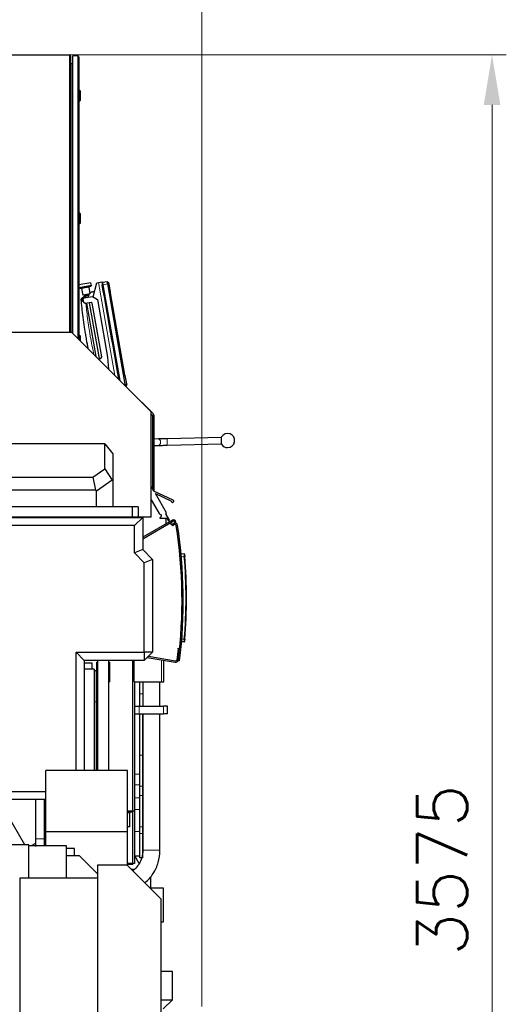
# Model space of a CAD drawing. Header units: inches. Extents: x 0 to 20790, y -12 to 14700.
# Tile 337 of 441: x 10990 to 12182, y 10391 to 12803. Entities that reach past the tile are written whole.
import ezdxf

# ---------------------------------------------------------------- set-up
doc = ezdxf.new("R2010")
doc.units = ezdxf.units.IN
doc.layers.add('1', color=7, linetype='Continuous', true_color=0xffffff)
doc.layers.add('254', color=7, linetype='Continuous', true_color=0xffffff)
doc.styles.add('latin_extended', font='simplex.shx')
doc.dimstyles.get("Standard").update_dxf_attribs({"dimtxt": 0.18, "dimasz": 0.18, "dimexe": 0.18, "dimexo": 0.0625, "dimgap": 0.09, "dimtad": 0, "dimtih": 1, "dimtoh": 1, "dimdec": 4, "dimzin": 0, "dimdsep": 46, "dimtxsty": 'Standard', "dimcen": 0.09, "dimadec": 0, "dimazin": 0, "dimtfac": 1, "dimtdec": 4, "dimtofl": 0, "dimtmove": 0, "dimatfit": 3, "dimfxl": 1, "dimtolj": 1, "dimtzin": 0, "dimarcsym": 0})

# ---------------------------------------------------------------- blocks, each defined once
blk = doc.blocks.new('_U0')
at = {"layer": '254', "color": 3, "linetype": 'Continuous', "lineweight": 13, "transparency": 16777216}
for p, q in [((8993.8, 11800.4), (8993.8, 13273.4)), ((11436.9, 10385.8), (11436.9, 13273.4)), ((9116.3, 13238.4), (11314.4, 13238.4))]:
    blk.add_line(p, q, dxfattribs=at)
at = {"layer": '254', "color": 3, "transparency": 16777216}
for points in [[(9116.3, 13258.9), (9116.3, 13218), (8993.8, 13238.4)], [(11314.4, 13218), (11314.4, 13258.9), (11436.9, 13238.4)]]:
    blk.add_solid(points, dxfattribs=at)
at = {"layer": 'Defpoints', "color": 0, "transparency": 16777216}
for p in [(11436.9, 13238.4), (8993.8, 11765.4), (11436.9, 10350.8)]:
    blk.add_point(p, dxfattribs=at)
at = {"layer": '254', "color": 2, "lineweight": 13, "transparency": 16777216, "insert": (9999.5, 13422.2), "char_height": 122.5, "attachment_point": 1, "style": 'latin_extended'}
blk.add_mtext('\\A1;2443', dxfattribs=at)
blk = doc.blocks.new('_U2')
at = {"layer": '254', "color": 3, "linetype": 'Continuous', "lineweight": 13, "transparency": 16777216}
for p, q in [((10959.8, 12716.4), (12182.5, 12716.4)), ((12147.5, 12593.9), (12147.5, 9263.4)), ((10792.9, 9140.9), (12182.5, 9140.9))]:
    blk.add_line(p, q, dxfattribs=at)
at = {"layer": '254', "color": 3, "transparency": 16777216}
for points in [[(12167.9, 12593.9), (12127.1, 12593.9), (12147.5, 12716.4)], [(12127.1, 9263.4), (12167.9, 9263.4), (12147.5, 9140.9)]]:
    blk.add_solid(points, dxfattribs=at)
at = {"layer": 'Defpoints', "color": 0, "transparency": 16777216}
for p in [(10924.8, 12716.4), (10757.9, 9140.9), (12147.5, 9140.9)]:
    blk.add_point(p, dxfattribs=at)
at = {"layer": '254', "color": 2, "lineweight": 13, "transparency": 16777216, "insert": (11963.7, 10510.2), "char_height": 122.5, "attachment_point": 1, "rotation": 90, "style": 'latin_extended'}
blk.add_mtext('\\A1;3575', dxfattribs=at)

msp = doc.modelspace()

# ---------------------------------------------------------------- linework, layer by layer
at = {"layer": '1', "color": 2, "linetype": 'Continuous', "lineweight": 25}
for p, q in [((10737.598, 12716.442), (11111.998, 12716.442)), ((11114.798, 12713.642), (11114.798, 12037.024)), ((11120.423, 12034.403), (11120.423, 12713.942)), ((11132.423, 12713.942), (11120.423, 12713.942)), ((11135.423, 12710.942), (11135.423, 12019.408)), ((11120.423, 12694.942), (11116.098, 12694.942)), ((11136.423, 12630.542), (11135.423, 12630.542)), ((11139.423, 12627.542), (11136.423, 12630.542)), ((11136.423, 12602.542), (11136.423, 12630.542)), ((11139.423, 12605.542), (11139.423, 12627.542)), ((11135.423, 12602.542), (11136.423, 12602.542)), ((11136.423, 12602.542), (11139.423, 12605.542)), ((11136.423, 12330.542), (11135.423, 12330.542)), ((11139.423, 12327.542), (11136.423, 12330.542)), ((11136.423, 12302.542), (11136.423, 12330.542)), ((11139.423, 12305.542), (11139.423, 12327.542)), ((11135.423, 12302.542), (11136.423, 12302.542)), ((11136.423, 12302.542), (11139.423, 12305.542)), ((11164.625, 12158.604), (11135.422, 12153.455)), ((11165.852, 12151.649), (11164.625, 12158.604)), ((11170.289, 12124.336), (11179.442, 12158.498)), ((11179.442, 12158.498), (11183.381, 12159.192)), ((11183.381, 12159.192), (11191.26, 12160.581)), ((11191.26, 12160.581), (11233.436, 11921.387)), ((11192.597, 12153), (11192.603, 12153.001)), ((11192.603, 12153.001), (11192.603, 12153.002)), ((11192.623, 12152.849), (11192.63, 12152.85)), ((11192.762, 12153.58), (11193.531, 12154.731)), ((11204.968, 12160.595), (11193.373, 12158.966)), ((11193.373, 12158.966), (11194.335, 12153.508)), ((11194.335, 12153.508), (11235.655, 11919.168)), ((11209.042, 12157.635), (11204.968, 12160.595)), ((11205.859, 12155.54), (11204.968, 12160.595)), ((11249.098, 11910.323), (11205.859, 12155.54)), ((11209.304, 12156.147), (11209.042, 12157.635)), ((11212.938, 12135.54), (11209.304, 12156.147)), ((11135.423, 12146.543), (11135.467, 12146.292)), ((11165.852, 12151.649), (11135.467, 12146.292)), ((11137.148, 12145.159), (11141.598, 12144.883)), ((11142.06, 12144.471), (11145.012, 12127.73)), ((11163.231, 12130.942), (11145.012, 12127.73)), ((11160.378, 12128.408), (11160.03, 12130.378)), ((11163.231, 12130.942), (11160.279, 12147.684)), ((11160.572, 12148.229), (11164.66, 12150.01)), ((11211.983, 12133.888), (11212.938, 12135.54)), ((11211.983, 12133.888), (11247.447, 11932.764)), ((11142.873, 12120.74), (11149.088, 12125.955)), ((11145.954, 12118.068), (11148.387, 12121.543)), ((11147.343, 12110.19), (11145.954, 12118.068)), ((11150.819, 12107.756), (11147.343, 12110.19)), ((11148.213, 12128.294), (11148.56, 12126.324)), ((11148.387, 12121.543), (11169.068, 12125.19)), ((11160.378, 12128.408), (11148.56, 12126.324)), ((11148.56, 12126.324), (11150.877, 12124.702)), ((11165.591, 12110.361), (11150.819, 12107.756)), ((11158.755, 12126.091), (11150.877, 12124.702)), ((11150.877, 12124.702), (11151.342, 12122.064)), ((11153.773, 12108.277), (11176.728, 11978.094)), ((11158.755, 12126.091), (11160.378, 12128.408)), ((11159.22, 12123.454), (11158.755, 12126.091)), ((11185.789, 11972.778), (11161.651, 12109.666)), ((11167.908, 12108.739), (11165.591, 12110.361)), ((11191.176, 11976.774), (11167.908, 12108.739)), ((11169.068, 12125.19), (11180.653, 12117.078)), ((11180.653, 12117.078), (11205.485, 11976.251)), ((11117.798, 12037.024), (10507.798, 12037.024)), ((11312.798, 11842.024), (11117.798, 12037.024)), ((11136.423, 12030.542), (11135.423, 12030.542)), ((11139.423, 12027.542), (11136.423, 12030.542)), ((11136.423, 12018.4), (11136.423, 12030.542)), ((11139.423, 12015.399), (11139.423, 12027.542)), ((11182.605, 11972.217), (11188.743, 11973.299)), ((11188.743, 11973.299), (11191.176, 11976.774)), ((11205.485, 11976.251), (11208.065, 11946.757)), ((11248.909, 11931.537), (11247.447, 11932.764)), ((11252.542, 11910.93), (11248.909, 11931.537)), ((11249.989, 11905.267), (11249.098, 11910.323)), ((11249.989, 11905.267), (11249.63, 11905.191)), ((11252.805, 11909.442), (11249.989, 11905.267)), ((11252.805, 11909.442), (11252.542, 11910.93)), ((11289.441, 11865.985), (11289.139, 11865.683)), ((11317.455, 11837.971), (11289.441, 11865.985)), ((11312.798, 11584.024), (11312.798, 11842.024)), ((11312.798, 11836.972), (11315.798, 11833.971)), ((11315.798, 11833.971), (11315.798, 11654.026)), ((11319.798, 11647.786), (11319.798, 11832.315)), ((11329.369, 11776.029), (11319.797, 11775.811)), ((11484.507, 11779.812), (11351.546, 11776.557)), ((11484.923, 11762.818), (11484.482, 11780.812)), ((11198.748, 11763.942), (10694.71, 11763.942)), ((11198.748, 11763.942), (11218.748, 11739.437)), ((11198.748, 11702.88), (11198.748, 11763.942)), ((11319.797, 11759.806), (11329.734, 11760.033)), ((11351.938, 11760.562), (11484.898, 11763.817)), ((11218.748, 11739.437), (11218.748, 11674.258)), ((11169.256, 11682), (11198.748, 11702.88)), ((11198.748, 11702.88), (11217.003, 11675.161)), ((10724.202, 11682), (11169.256, 11682)), ((11169.256, 11682), (11176.017, 11650.443)), ((11217.003, 11675.161), (11178.748, 11648.077)), ((11218.748, 11674.258), (11217.003, 11675.161)), ((11218.748, 11674.258), (11218.748, 11610.024)), ((11176.017, 11650.443), (10717.441, 11650.443)), ((11178.748, 11648.077), (11176.017, 11650.443)), ((11178.748, 11610.024), (11178.748, 11648.077)), ((11319.249, 11648.039), (11312.798, 11659.227)), ((11366.213, 11626.176), (11319.249, 11648.039)), ((11312.798, 11627.195), (11332.387, 11593.221)), ((11349.881, 11594.914), (11322.726, 11642.008)), ((11322.726, 11642.008), (11361.961, 11623.744)), ((11265.798, 11610.024), (10633.641, 11610.024)), ((11280.641, 11610.024), (11265.798, 11610.024)), ((11265.798, 11610.024), (11265.798, 11584.024)), ((11280.641, 11610.024), (11280.641, 11584.024)), ((11265.798, 11584.024), (10633.641, 11584.024)), ((10635.521, 11583.942), (11291.636, 11583.942)), ((11258.798, 11583.942), (11258.798, 11584.023)), ((11280.641, 11584.024), (11265.798, 11584.024)), ((11268.366, 11583.942), (11268.366, 11584.023)), ((11291.636, 11583.942), (11271.636, 11563.942)), ((11275.298, 11583.94), (11275.298, 11584.021)), ((11312.798, 11584.024), (11280.641, 11584.024)), ((11291.636, 11583.942), (11291.636, 11504.942)), ((11363.098, 11576.404), (11291.637, 11535.146)), ((11334.935, 11584.313), (11333.74, 11582.932)), ((11334.119, 11582.105), (11350.594, 11582.136)), ((11335.006, 11591.022), (11335.959, 11590.674)), ((11336.066, 11584.891), (11335.314, 11584.585)), ((11348.298, 11579.769), (11348.298, 11567.859)), ((11348.572, 11592.649), (11349.881, 11594.914)), ((11357.712, 11576.798), (11348.572, 11592.649)), ((11350.594, 11582.136), (11354.679, 11575.05)), ((11354.679, 11575.05), (11357.712, 11576.798)), ((11363.098, 11576.404), (11363.964, 11576.904)), ((11363.964, 11576.904), (11365.464, 11574.306)), ((11365.464, 11574.306), (11364.598, 11573.806)), ((11271.636, 11563.942), (10656.92, 11563.942)), ((11271.636, 11496.658), (11271.636, 11563.942)), ((11291.636, 11531.681), (11364.598, 11573.806)), ((11363.441, 11565.45), (11359.049, 11570.602)), ((11365.195, 11566.945), (11362.166, 11566.945)), ((11366.975, 11568.462), (11363.441, 11565.45)), ((11363.441, 11565.45), (11365.388, 11563.167)), ((11365.388, 11563.167), (11368.921, 11566.179)), ((11369.948, 11572.021), (11370.176, 11569.856)), ((11373.239, 11569.408), (11372.932, 11572.335)), ((11291.636, 11504.942), (11271.636, 11496.658)), ((11291.636, 11504.942), (11315.636, 11480.942)), ((11295.636, 11472.658), (11271.636, 11496.658)), ((11315.636, 11480.942), (11295.636, 11472.658)), ((11315.636, 11480.942), (11315.636, 11253.673)), ((11385.543, 11495.092), (11393.16, 11494.693)), ((11295.636, 11253.673), (11295.636, 11472.658)), ((11378.615, 11262.286), (11375.203, 11234.495)), ((11378.18, 11234.129), (11381.593, 11261.92)), ((11378.615, 11262.286), (11378.653, 11262.596)), ((11378.653, 11262.596), (11378.737, 11263.278)), ((11378.737, 11263.278), (11382.274, 11262.844)), ((11381.715, 11262.913), (11381.593, 11261.92)), ((11393.16, 11279.092), (11386.743, 11278.755)), ((11128.646, 10963.972), (11128.646, 11253.673)), ((11128.646, 11253.673), (11148.646, 11233.673)), ((11128.646, 11253.673), (11295.636, 11253.673)), ((11315.636, 11253.673), (11295.636, 11233.673)), ((11315.636, 11253.673), (11295.636, 11253.673)), ((11295.636, 11253.673), (11295.636, 11233.673)), ((11302.947, 11240.983), (11371.183, 11228.951)), ((11371.704, 11231.906), (11305.536, 11243.573)), ((11148.646, 11233.673), (11148.646, 10963.974)), ((11295.636, 11233.673), (11148.646, 11233.673)), ((11167.798, 11226.942), (11148.647, 11226.942)), ((11167.798, 11211.94), (11167.798, 11226.942)), ((11178.668, 11229.442), (11180.668, 11229.442)), ((11178.668, 11229.442), (11178.668, 11181.442)), ((11208.668, 11229.442), (11210.668, 11229.442)), ((11210.668, 11229.442), (11210.668, 11181.442)), ((11267.798, 10861.945), (11267.798, 11233.671)), ((11270.798, 11180.945), (11270.798, 11233.676)), ((11343.798, 11180.945), (11343.798, 11233.784)), ((11381.916, 11232.447), (11378.939, 11232.815)), ((11172.798, 11211.942), (11148.647, 11211.942)), ((11172.798, 11211.942), (11172.798, 10963.971)), ((11177.798, 11208.042), (11172.798, 11208.042)), ((11177.798, 11208.042), (11177.798, 11131.942)), ((11178.668, 11181.442), (11180.668, 11181.442)), ((11208.668, 11181.442), (11210.668, 11181.442)), ((11270.798, 11180.945), (11337.798, 11180.945)), ((11271.798, 11180.946), (11271.798, 10864.44)), ((11284.798, 11152.172), (11284.798, 11180.946)), ((11291.797, 11180.945), (11291.797, 11121.942)), ((11333.799, 11121.941), (11333.799, 11180.936)), ((11337.798, 11180.945), (11343.798, 11180.945)), ((11284.798, 11121.94), (11284.798, 11152.172)), ((11177.798, 11131.942), (11177.798, 10963.971)), ((11272.797, 11121.942), (11282.797, 11121.942)), ((11272.797, 11102.942), (11272.797, 11121.942)), ((11282.797, 11121.942), (11342.797, 11121.942)), ((11352.797, 11121.942), (11342.797, 11121.942)), ((11352.797, 11102.942), (11352.797, 11121.942)), ((11272.797, 11102.942), (11282.797, 11102.942)), ((11282.797, 11102.942), (11342.797, 11102.942)), ((11284.798, 11001.717), (11284.798, 11102.94)), ((11291.798, 11001.717), (11291.798, 11102.94)), ((11291.799, 11102.941), (11291.799, 10768.764)), ((11333.799, 10768.764), (11333.799, 11102.941)), ((11352.797, 11102.942), (11342.797, 11102.942)), ((11284.798, 10925.306), (11284.798, 11001.717)), ((11291.798, 10925.306), (11291.798, 11001.717)), ((11054.626, 10813.971), (11054.626, 10963.971)), ((11254.626, 10963.971), (11054.626, 10963.971)), ((11254.626, 10813.971), (11254.626, 10963.971)), ((11284.798, 10902.583), (11284.798, 10925.306)), ((11291.798, 10902.583), (11291.798, 10925.306)), ((10821.416, 10912.673), (11054.623, 10912.673)), ((11284.798, 10826.172), (11284.798, 10902.583)), ((11291.798, 10826.172), (11291.798, 10902.583)), ((11054.624, 10892.673), (10816.137, 10892.673)), ((11002.798, 10781.597), (10959.298, 10856.942)), ((11271.798, 10864.44), (11254.626, 10864.44)), ((11267.798, 10861.945), (11254.626, 10861.945)), ((11260.469, 10860.107), (11254.626, 10860.107)), ((11260.469, 10825.938), (11260.469, 10860.107)), ((11267.798, 10733.945), (11267.798, 10861.945)), ((11271.798, 10864.44), (11271.798, 10736.44)), ((11254.626, 10813.971), (11054.626, 10813.971)), ((11054.626, 10779.242), (11054.626, 10813.971)), ((11260.469, 10825.938), (11254.626, 10825.938)), ((11254.626, 10731.443), (11254.626, 10813.971)), ((11284.798, 10809.945), (11284.798, 10826.172)), ((11284.798, 10750.115), (11284.798, 10809.945)), ((11291.798, 10809.945), (11291.798, 10826.172)), ((11291.798, 10750.115), (11291.798, 10809.945)), ((11012.798, 10781.597), (10962.798, 10781.597)), ((11012.798, 10779.239), (11012.798, 10781.597)), ((11104.798, 10779.242), (11012.798, 10779.242)), ((11012.798, 10700.441), (11012.798, 10779.242)), ((11029.219, 10785.48), (11018.415, 10779.242)), ((11054.627, 10800.149), (11051.218, 10798.181)), ((11051.218, 10791.683), (11054.628, 10793.765)), ((11104.798, 10700.441), (11104.798, 10779.242)), ((11124.626, 10772.682), (11104.798, 10772.682)), ((11104.798, 10755.992), (11135.798, 10755.992)), ((11124.626, 10755.992), (11124.626, 10772.682)), ((11180.8, 10710.99), (11135.798, 10755.992)), ((11271.798, 10754.785), (11284.798, 10754.785)), ((11283.37, 10736.385), (11272.747, 10754.785)), ((11253.626, 10732.442), (11180.798, 10732.442)), ((11180.798, 10732.442), (11180.798, 10230.442)), ((11336.798, 10649.27), (11253.626, 10732.442)), ((11271.798, 10736.44), (11254.626, 10736.44)), ((11267.798, 10733.945), (11254.626, 10733.945)), ((11289.447, 10750.115), (11284.798, 10750.115)), ((11270.648, 10721.442), (11264.626, 10721.442)), ((10990.298, 10700.442), (10990.298, 10230.442)), ((11180.798, 10700.442), (10990.298, 10700.442)), ((11310.498, 10703.74), (11310.498, 10675.567)), ((11342.798, 10675.472), (11310.595, 10675.472)), ((11342.798, 10605.521), (11342.798, 10675.472)), ((11336.798, 10230.442), (11336.798, 10649.27)), ((11336.797, 10593.472), (11342.798, 10593.472)), ((11342.798, 10593.472), (11342.798, 10605.521)), ((11364.498, 10471.942), (11336.799, 10471.942)), ((11364.498, 10402.636), (11364.498, 10471.942)), ((11336.799, 10402.636), (11364.498, 10402.636)), ((11341.498, 10380.636), (11364.498, 10402.636))]:
    msp.add_line(p, q, dxfattribs=at)
at = {"layer": '1', "color": 110, "linetype": 'Continuous', "lineweight": 13}
for p, q in [((11111.998, 12037.029), (11111.998, 12716.442)), ((11132.423, 12022.403), (11132.423, 12713.942)), ((11116.098, 12694.942), (11116.098, 12037.026)), ((11183.381, 12159.192), (11223.574, 11931.251)), ((11192.883, 12152.894), (11193.826, 12153.058)), ((11205.859, 12155.54), (11194.335, 12153.508)), ((11209.304, 12156.147), (11205.859, 12155.54)), ((11164.66, 12150.01), (11137.148, 12145.159)), ((11160.572, 12148.229), (11141.598, 12144.883)), ((11160.279, 12147.684), (11142.06, 12144.471)), ((11249.098, 11910.323), (11245.188, 11909.633)), ((11252.542, 11910.93), (11249.098, 11910.323)), ((11351.938, 11760.562), (11351.546, 11776.557)), ((11329.733, 11760.033), (11329.734, 11760.033)), ((11364.598, 11573.806), (11363.098, 11576.404)), ((11393.641, 11488.177), (11386.151, 11488.569)), ((11387.277, 11285.274), (11393.641, 11285.608)), ((11381.593, 11261.92), (11378.615, 11262.286)), ((11337.798, 11180.945), (11337.798, 11234.841)), ((11291.797, 11152.172), (11284.798, 11152.172)), ((11177.798, 11131.942), (11172.798, 11131.942)), ((11282.797, 11102.942), (11282.797, 11121.942)), ((11342.797, 11102.942), (11342.797, 11121.942)), ((11291.798, 11001.717), (11284.798, 11001.717)), ((11271.798, 10955.25), (11284.798, 10955.25)), ((11271.798, 10929.234), (11284.798, 10929.234)), ((11291.798, 10925.306), (11284.798, 10925.306)), ((11291.798, 10902.583), (11284.798, 10902.583)), ((11271.798, 10897.2), (11284.798, 10897.2)), ((11271.798, 10868.727), (11284.798, 10868.727)), ((11271.798, 10814.945), (11284.798, 10814.945)), ((11291.798, 10826.172), (11284.798, 10826.172)), ((11291.798, 10809.945), (11284.798, 10809.945)), ((11333.799, 10768.764), (11291.799, 10768.764))]:
    msp.add_line(p, q, dxfattribs=at)
at = {"layer": '1', "color": 2, "linetype": 'Continuous', "lineweight": 25}
for centre, radius, start, end in [((11111.998, 12713.642), 2.8, 0, 90), ((11132.423, 12710.942), 3, 0, 90), ((11116.098, 12696.242), 1.3, 180, 270), ((11137.271, 12147.155), 2, 205.575785, 266.459284), ((11141.568, 12144.384), 0.5, 10, 86.459284), ((11160.771, 12147.77), 0.5, 113.540716, 190), ((11163.861, 12151.843), 2, 293.540716, 354.424215), ((11311.798, 11832.315), 8, 0, 45), ((11499.706, 11772.182), 17.5, 270, 150.452904), ((11499.706, 11772.182), 17.5, 212.35235, 270), ((11364.947, 11623.456), 3, 174.505806, 65.037062), ((11336.719, 11595.719), 5, 209.967882, 249.967882), ((11334.118, 11582.605), 0.5, 139.114643, 270.109101), ((11335.691, 11583.659), 1, 112.156346, 139.114643), ((11334.897, 11587.762), 3.1, 292.156346, 69.967882), ((11342.298, 11579.769), 6, 0, 23.180391), ((11366.964, 11571.708), 6, 6.00065, 120), ((11366.964, 11571.708), 3, 6.00065, 120), ((11370.868, 11563.896), 6, 8.823765, 130.45), ((11370.868, 11563.896), 3, 8.823765, 130.45), ((10188.034, 11380.282), 1200, 352.941167, 8.823765), ((10188.034, 11380.282), 1203, 352.941167, 8.823765), ((11393.108, 11493.694), 1, 5.110451, 87), ((10198.927, 11386.892), 1199, 355.154216, 4.845784), ((10198.874, 11386.892), 1200, 355.154216, 4.845784), ((11393.108, 11280.09), 1, 273, 354.889549), ((11372.225, 11234.86), 6, 260, 353), ((11372.225, 11234.86), 3, 260, 353), ((11374.553, 11237.548), 5, 316.463337, 343.341237)]:
    msp.add_arc(centre, radius, start, end, dxfattribs=at)
for centre, major_axis, ratio, start_param, end_param in [((11193.551, 12153.052), (-0.936, -0.165), 0.99999893, 5.51964384, 6.07953358), ((11193.551, 12153.052), (0.936, 0.165), 0.9999987, 2.37805125, 2.93180399), ((11193.559, 12153.014), (-0.936, -0.165), 0.00146008, 0.12054837, 0.76354121), ((11194.362, 12154.176), (-0.985, -0.174), 0.99999893, 4.85618438, 5.51902368), ((11194.362, 12154.175), (0.985, 0.174), 0.9999987, 1.71459175, 2.37730266), ((11194.537, 12153.185), (-0.985, -0.174), 0.00146008, 0.76356505, 1.42700089)]:
    msp.add_ellipse(centre, major_axis=major_axis, ratio=ratio, start_param=start_param, end_param=end_param, dxfattribs=at)
at = {"layer": '1', "color": 110, "linetype": 'Continuous', "lineweight": 13}
for centre, major_axis, ratio, start_param, end_param in [((11146.133, 12116.422), (4.978, 0.468), 0.95970877, 2.25362053, 3.14159265), ((11329.552, 11768.031), (0.182, -7.998), 0.73989858, 1.55392443, 3.14160682), ((11329.552, 11768.031), (0.182, -7.998), 0.73989858, 0, 1.55392443), ((11393.589, 11488.177), (-0.996, -0.084), 0.00442706, 1.62296888, 3.14159265), ((11393.589, 11285.608), (0.996, -0.084), 0.00442706, 0, 1.51862377)]:
    msp.add_ellipse(centre, major_axis=major_axis, ratio=ratio, start_param=start_param, end_param=end_param, dxfattribs=at)
at = {"layer": '1', "color": 2, "linetype": 'Continuous', "lineweight": 25}
for points, knots in [([(11192.603, 12153.086), (11192.602, 12153.066), (11192.602, 12153.036), (11192.603, 12153.008), (11192.603, 12153), (11192.603, 12153.001), (11192.603, 12153.002)], [0, 0, 0, 0, 0.41856076, 0.78288538, 0.91149615, 1, 1, 1, 1]), ([(11162.584, 12134.601), (11162.994, 12134.732), (11163.404, 12134.862), (11164.737, 12135.281), (11165.66, 12135.565), (11167.509, 12136.124), (11168.436, 12136.398), (11169.827, 12136.801), (11170.291, 12136.935), (11171.22, 12137.198), (11172.149, 12137.459), (11173.08, 12137.715), (11173.672, 12137.877), (11173.799, 12137.911), (11173.925, 12137.945)], [0, 0, 0, 0, 0.10918502, 0.10918502, 0.35420048, 0.35420048, 0.59921595, 0.59921595, 0.72172368, 0.72172368, 0.84423142, 0.96673915, 0.96673915, 1, 1, 1, 1]), ([(11141.155, 12115.954), (11141.147, 12116.038), (11141.14, 12116.11), (11141.129, 12116.233), (11141.124, 12116.284), (11141.116, 12116.364), (11141.114, 12116.394), (11141.111, 12116.424), (11141.11, 12116.435), (11141.109, 12116.441), (11141.109, 12116.443), (11141.109, 12116.443), (11141.109, 12116.443)], [0, 0, 0, 0, 0.25061951, 0.25061951, 0.50123901, 0.50123901, 0.75185852, 0.75185852, 0.87716827, 0.93982315, 0.97115059, 1, 1, 1, 1]), ([(11158.611, 11995.901), (11158.592, 11995.998), (11158.572, 11996.095), (11156.991, 12004.112), (11155.509, 12012.049), (11153.932, 12020.995), (11153.758, 12021.99), (11153.412, 12023.979), (11152.898, 12026.963), (11151.724, 12033.929), (11150.763, 12039.906), (11148.902, 12051.869), (11147.742, 12059.855), (11145.583, 12075.848), (11144.584, 12083.856), (11143.437, 12093.878), (11143.212, 12095.884), (11142.773, 12099.895), (11142.13, 12105.914), (11141.533, 12111.937), (11141.155, 12115.954)], [0, 0, 0, 0, 0.00244401, 0.00244401, 0.20195521, 0.20195521, 0.22689411, 0.22689411, 0.25183301, 0.30171081, 0.40146641, 0.40146641, 0.6009776, 0.6009776, 0.8004888, 0.8004888, 0.8503666, 0.8503666, 0.9002444, 1, 1, 1, 1]), ([(11351.546, 11776.557), (11349.433, 11776.505), (11345.311, 11776.405), (11339.306, 11776.261), (11333.865, 11776.132), (11330.786, 11776.061), (11329.369, 11776.029)], [0, 0, 0, 0, 0.25005073, 0.50002193, 0.74998274, 1, 1, 1, 1]), ([(11329.734, 11760.033), (11331.153, 11760.065), (11334.237, 11760.137), (11339.685, 11760.265), (11345.697, 11760.409), (11349.823, 11760.51), (11351.938, 11760.562)], [0, 0, 0, 0, 0.25004041, 0.50002371, 0.74999319, 1, 1, 1, 1]), ([(11394.104, 11493.783), (11394.104, 11493.782), (11394.106, 11493.764), (11394.111, 11493.712), (11394.115, 11493.667), (11394.115, 11493.657), (11394.117, 11493.637), (11394.118, 11493.626), (11394.121, 11493.593), (11394.123, 11493.569), (11394.13, 11493.489), (11394.141, 11493.367), (11394.155, 11493.212), (11394.165, 11493.105), (11394.167, 11493.082), (11394.171, 11493.037), (11394.173, 11493.014), (11394.179, 11492.944), (11394.183, 11492.895), (11394.197, 11492.743), (11394.216, 11492.527), (11394.237, 11492.284), (11394.254, 11492.093), (11394.263, 11491.994), (11394.272, 11491.892), (11394.278, 11491.823), (11394.281, 11491.788), (11394.296, 11491.611), (11394.309, 11491.466), (11394.335, 11491.166), (11394.362, 11490.858), (11394.39, 11490.532), (11394.409, 11490.324), (11394.412, 11490.282), (11394.419, 11490.197), (11394.423, 11490.154), (11394.434, 11490.026), (11394.442, 11489.94), (11394.464, 11489.682), (11394.494, 11489.334), (11394.524, 11488.98), (11394.547, 11488.712), (11394.558, 11488.577), (11394.57, 11488.442), (11394.577, 11488.352), (11394.581, 11488.306), (11394.585, 11488.261)], [0, 0, 0, 0, 0.05871412, 0.12146651, 0.12146651, 0.13715461, 0.13715461, 0.15284271, 0.15284271, 0.1842189, 0.1842189, 0.24697129, 0.30972369, 0.30972369, 0.32541178, 0.32541178, 0.34109988, 0.34109988, 0.37247608, 0.37247608, 0.43522847, 0.49798086, 0.49798086, 0.52935706, 0.54504516, 0.54504516, 0.56073325, 0.56073325, 0.62348565, 0.62348565, 0.68623804, 0.74899043, 0.74899043, 0.76467853, 0.76467853, 0.78036663, 0.78036663, 0.81174282, 0.81174282, 0.87449522, 0.93724761, 0.93724761, 0.9686238, 0.9843119, 0.9843119, 1, 1, 1, 1]), ([(11394.585, 11285.523), (11394.57, 11285.342), (11394.539, 11284.981), (11394.509, 11284.624), (11394.49, 11284.402), (11394.486, 11284.358), (11394.478, 11284.269), (11394.474, 11284.225), (11394.463, 11284.094), (11394.456, 11284.007), (11394.433, 11283.749), (11394.404, 11283.412), (11394.376, 11283.087), (11394.355, 11282.848), (11394.348, 11282.769), (11394.338, 11282.652), (11394.335, 11282.613), (11394.328, 11282.536), (11394.325, 11282.498), (11394.308, 11282.31), (11394.283, 11282.02), (11394.26, 11281.753), (11394.243, 11281.562), (11394.234, 11281.468), (11394.226, 11281.378), (11394.221, 11281.318), (11394.219, 11281.289), (11394.206, 11281.144), (11394.196, 11281.036), (11394.178, 11280.835), (11394.17, 11280.742), (11394.155, 11280.571), (11394.148, 11280.494), (11394.14, 11280.406), (11394.139, 11280.39), (11394.136, 11280.357), (11394.134, 11280.341), (11394.13, 11280.294), (11394.128, 11280.266), (11394.121, 11280.187), (11394.113, 11280.099), (11394.108, 11280.046), (11394.106, 11280.019), (11394.105, 11280.012), (11394.104, 11280.004), (11394.104, 11280.001), (11394.104, 11280.001)], [0, 0, 0, 0, 0.06267084, 0.12534168, 0.12534168, 0.14100939, 0.14100939, 0.1566771, 0.1566771, 0.18801251, 0.18801251, 0.25068335, 0.31335419, 0.31335419, 0.34468961, 0.34468961, 0.36035732, 0.36035732, 0.37602503, 0.37602503, 0.43869587, 0.5013667, 0.5013667, 0.53270212, 0.54836983, 0.54836983, 0.56403754, 0.56403754, 0.62670838, 0.62670838, 0.68937922, 0.68937922, 0.75205006, 0.75205006, 0.76771777, 0.76771777, 0.78338548, 0.78338548, 0.81472089, 0.81472089, 0.87739173, 0.94006257, 0.94006257, 0.97139799, 0.97139799, 1, 1, 1, 1]), ([(11180.668, 11233.667), (11180.668, 11222.302), (11180.668, 11196.012), (11180.668, 11157.496), (11180.668, 11120.817), (11180.668, 11091.556), (11180.668, 11062.175), (11180.668, 11025.74), (11180.668, 10991.392), (11180.668, 10969.391), (11180.668, 10963.971)], [0, 0, 0, 0, 0.12642127, 0.29243924, 0.42844163, 0.53442845, 0.61792112, 0.75527149, 0.93971128, 1, 1, 1, 1]), ([(11208.668, 10963.975), (11208.668, 10971.781), (11208.668, 10986.965), (11208.668, 11008.33), (11208.668, 11034.235), (11208.668, 11069.344), (11208.668, 11119.086), (11208.668, 11175.272), (11208.668, 11214.877), (11208.668, 11233.667)], [0, 0, 0, 0, 0.08683443, 0.16890775, 0.23765404, 0.37500199, 0.55944463, 0.79098194, 1, 1, 1, 1]), ([(11029.218, 10892.673), (11029.218, 10888.918), (11029.217, 10879.521), (11029.218, 10864.483), (11029.218, 10847.559), (11029.218, 10830.635), (11029.218, 10813.713), (11029.218, 10802.432), (11029.218, 10796.792)], [0, 0, 0, 0, 0.11750568, 0.2940152, 0.4705247, 0.64703366, 0.82352789, 1, 1, 1, 1]), ([(11051.217, 10796.792), (11051.217, 10802.432), (11051.217, 10813.713), (11051.217, 10830.635), (11051.217, 10850.379), (11051.217, 10871.059), (11051.217, 10886.097), (11051.217, 10892.673)], [0, 0, 0, 0, 0.17647287, 0.35296796, 0.52947784, 0.79424347, 1, 1, 1, 1]), ([(11029.218, 10796.792), (11029.218, 10795.464), (11029.218, 10792.598), (11029.218, 10788.336), (11029.218, 10783.4), (11029.218, 10780.073), (11029.218, 10778.159)], [0, 0, 0, 0, 0.20672787, 0.448642, 0.67189174, 1, 1, 1, 1]), ([(11051.216, 10779.191), (11051.216, 10779.899), (11051.216, 10782.354), (11051.216, 10786.694), (11051.217, 10791.888), (11051.217, 10795.274), (11051.217, 10796.792)], [0, 0, 0, 0, 0.12755454, 0.43700416, 0.74928501, 1, 1, 1, 1]), ([(11291.799, 10768.764), (11291.912, 10762.305), (11290.484, 10750.403), (11283.248, 10733.938), (11274.393, 10724.17), (11268.688, 10719.683), (11267.232, 10718.641)], [0, 0, 0, 0, 0.30707432, 0.60114546, 0.90117456, 1, 1, 1, 1]), ([(11297.18, 10688.874), (11297.396, 10689.054), (11305.02, 10695.472), (11318.565, 10710.48), (11331.13, 10738.56), (11333.8, 10758.435), (11333.799, 10768.764)], [0, 0, 0, 0, 0.00957527, 0.3401461, 0.67420303, 1, 1, 1, 1])]:
    msp.add_open_spline(points, degree=3, knots=knots, dxfattribs=at)
for points, degree in [([(11192.63, 12152.85), (11192.604, 12153.001), (11192.603, 12153.002), (11192.603, 12153.002), (11192.603, 12153.001)], 3), ([(11233.445, 11921.38), (11219.84, 11998.535), (11206.235, 12075.691), (11192.63, 12152.85)], 3), ([(11193.531, 12154.731), (11192.762, 12153.58)], 1), ([(11193.531, 12154.731), (11192.762, 12153.58)], 1), ([(11192.883, 12152.894), (11192.838, 12153.152), (11192.784, 12153.454), (11192.762, 12153.581), (11192.762, 12153.58)], 3), ([(11193.531, 12154.731), (11193.531, 12154.733), (11193.594, 12154.372), (11193.746, 12153.514), (11193.826, 12153.058)], 3), ([(11141.109, 12116.443), (11141.066, 12116.906), (11141.112, 12117.814), (11141.5, 12119.019), (11142.113, 12120.011), (11142.614, 12120.523), (11142.873, 12120.74)], 3)]:
    msp.add_open_spline(points, degree=degree, dxfattribs=at)
at = {"layer": '1', "color": 110, "linetype": 'Continuous', "lineweight": 13}
for points in [[(11233.762, 11921.061), (11220.136, 11998.338), (11206.51, 12075.615), (11192.883, 12152.894)], [(11193.826, 12153.058), (11207.531, 12075.333), (11221.236, 11997.608), (11234.941, 11919.882)]]:
    msp.add_open_spline(points, degree=3, dxfattribs=at)
for points, knots in [([(11147.244, 12111.445), (11147.115, 12111.504), (11146.672, 12111.711), (11146.248, 12111.917), (11145.81, 12112.138), (11145.666, 12112.211), (11145.455, 12112.321), (11145.385, 12112.358), (11145.247, 12112.431), (11145.179, 12112.468), (11144.842, 12112.649), (11144.329, 12112.938), (11143.866, 12113.22), (11143.429, 12113.499), (11143.223, 12113.637), (11142.838, 12113.91), (11142.636, 12114.062), (11142.451, 12114.212), (11142.41, 12114.245), (11142.39, 12114.262), (11142.33, 12114.312), (11142.292, 12114.345), (11142.178, 12114.443), (11142.106, 12114.508), (11141.903, 12114.699), (11141.662, 12114.949), (11141.482, 12115.186), (11141.334, 12115.416), (11141.276, 12115.528), (11141.191, 12115.746), (11141.165, 12115.851), (11141.155, 12115.954)], [0, 0, 0, 0, 0.03536273, 0.12305702, 0.12305702, 0.16690417, 0.16690417, 0.18882775, 0.18882775, 0.21075132, 0.21075132, 0.29844562, 0.38613992, 0.38613992, 0.47383421, 0.47383421, 0.56152851, 0.5724903, 0.5724903, 0.58345209, 0.58345209, 0.60537566, 0.60537566, 0.64922281, 0.64922281, 0.73691711, 0.8246114, 0.8246114, 0.9123057, 0.9123057, 1, 1, 1, 1]), ([(11142.643, 12119.833), (11142.635, 12119.684), (11142.642, 12119.528), (11142.686, 12119.206), (11142.723, 12119.038), (11142.826, 12118.691), (11142.959, 12118.333), (11143.148, 12117.951), (11143.312, 12117.656), (11143.37, 12117.556), (11143.463, 12117.404), (11143.495, 12117.353), (11143.544, 12117.276), (11143.561, 12117.25), (11143.594, 12117.199), (11143.747, 12116.966), (11143.916, 12116.729), (11144.242, 12116.3), (11144.417, 12116.083), (11144.792, 12115.641), (11145.191, 12115.193), (11145.638, 12114.732), (11145.932, 12114.44), (11145.992, 12114.381), (11146.113, 12114.263), (11146.174, 12114.204), (11146.36, 12114.027), (11146.486, 12113.908), (11146.627, 12113.777), (11146.64, 12113.765), (11146.653, 12113.753)], [0, 0, 0, 0, 0.09950249, 0.09950249, 0.19900498, 0.19900498, 0.29850746, 0.39800995, 0.39800995, 0.44776119, 0.44776119, 0.47263682, 0.47263682, 0.48507463, 0.48507463, 0.49751244, 0.59701493, 0.59701493, 0.69651741, 0.69651741, 0.7960199, 0.89552239, 0.89552239, 0.92039801, 0.92039801, 0.94527363, 0.94527363, 0.99502488, 0.99502488, 1, 1, 1, 1]), ([(11142.873, 12120.74), (11142.843, 12120.714), (11142.787, 12120.639), (11142.743, 12120.513), (11142.704, 12120.363), (11142.688, 12120.275), (11142.661, 12120.074), (11142.65, 12119.96), (11142.643, 12119.833)], [0, 0, 0, 0, 0.25, 0.5, 0.5, 0.75, 0.75, 1, 1, 1, 1]), ([(11152.237, 12109.425), (11152.604, 12105.757), (11152.988, 12102.091), (11153.589, 12096.594), (11153.794, 12094.763), (11154.212, 12091.1), (11154.425, 12089.27), (11155.513, 12080.119), (11156.452, 12072.808), (11158.466, 12058.204), (11159.542, 12050.911), (11161.258, 12039.986), (11161.847, 12036.346), (11162.756, 12030.89), (11163.064, 12029.072), (11163.687, 12025.437), (11164.003, 12023.62), (11165.604, 12014.539), (11166.953, 12007.288), (11169.498, 11994.283), (11170.67, 11988.523), (11171.885, 11982.773)], [0, 0, 0, 0, 0.08625151, 0.08625151, 0.12937726, 0.12937726, 0.17250302, 0.17250302, 0.34500604, 0.34500604, 0.51750906, 0.51750906, 0.60376057, 0.60376057, 0.64688632, 0.64688632, 0.69001208, 0.69001208, 0.86251509, 0.86251509, 1, 1, 1, 1]), ([(11393.16, 11494.693), (11393.162, 11494.693), (11393.167, 11494.671), (11393.175, 11494.608), (11393.18, 11494.555), (11393.182, 11494.544), (11393.184, 11494.52), (11393.188, 11494.482), (11393.192, 11494.439), (11393.201, 11494.346), (11393.214, 11494.202), (11393.229, 11494.019), (11393.239, 11493.892), (11393.242, 11493.866), (11393.246, 11493.813), (11393.248, 11493.786), (11393.255, 11493.703), (11393.259, 11493.645), (11393.273, 11493.466), (11393.293, 11493.212), (11393.315, 11492.926), (11393.332, 11492.7), (11393.337, 11492.622), (11393.346, 11492.503), (11393.349, 11492.463), (11393.355, 11492.382), (11393.358, 11492.34), (11393.373, 11492.132), (11393.386, 11491.961), (11393.411, 11491.607), (11393.437, 11491.243), (11393.463, 11490.859), (11393.48, 11490.612), (11393.483, 11490.562), (11393.49, 11490.463), (11393.494, 11490.412), (11393.504, 11490.261), (11393.511, 11490.159), (11393.531, 11489.854), (11393.559, 11489.443), (11393.586, 11489.025), (11393.614, 11488.603), (11393.627, 11488.391), (11393.641, 11488.177)], [0, 0, 0, 0, 0.0625, 0.125, 0.125, 0.140625, 0.140625, 0.15625, 0.1875, 0.1875, 0.25, 0.3125, 0.3125, 0.328125, 0.328125, 0.34375, 0.34375, 0.375, 0.375, 0.4375, 0.5, 0.5, 0.53125, 0.53125, 0.546875, 0.546875, 0.5625, 0.5625, 0.625, 0.625, 0.6875, 0.75, 0.75, 0.765625, 0.765625, 0.78125, 0.78125, 0.8125, 0.8125, 0.875, 0.9375, 0.9375, 1, 1, 1, 1]), ([(11393.641, 11285.608), (11393.627, 11285.394), (11393.6, 11284.967), (11393.572, 11284.545), (11393.555, 11284.282), (11393.551, 11284.23), (11393.544, 11284.125), (11393.534, 11283.969), (11393.524, 11283.816), (11393.503, 11283.511), (11393.476, 11283.112), (11393.449, 11282.728), (11393.43, 11282.446), (11393.423, 11282.353), (11393.413, 11282.215), (11393.41, 11282.169), (11393.404, 11282.078), (11393.401, 11282.033), (11393.385, 11281.811), (11393.36, 11281.47), (11393.337, 11281.155), (11393.32, 11280.929), (11393.315, 11280.855), (11393.306, 11280.747), (11393.304, 11280.712), (11393.298, 11280.642), (11393.296, 11280.607), (11393.283, 11280.436), (11393.273, 11280.309), (11393.254, 11280.072), (11393.245, 11279.963), (11393.229, 11279.762), (11393.221, 11279.671), (11393.212, 11279.568), (11393.21, 11279.548), (11393.207, 11279.51), (11393.205, 11279.491), (11393.2, 11279.436), (11393.197, 11279.403), (11393.189, 11279.31), (11393.178, 11279.207), (11393.171, 11279.144), (11393.165, 11279.102), (11393.162, 11279.092), (11393.16, 11279.092)], [0, 0, 0, 0, 0.0625, 0.125, 0.125, 0.140625, 0.140625, 0.15625, 0.1875, 0.1875, 0.25, 0.3125, 0.3125, 0.34375, 0.34375, 0.359375, 0.359375, 0.375, 0.375, 0.4375, 0.5, 0.5, 0.53125, 0.53125, 0.546875, 0.546875, 0.5625, 0.5625, 0.625, 0.625, 0.6875, 0.6875, 0.75, 0.75, 0.765625, 0.765625, 0.78125, 0.78125, 0.8125, 0.8125, 0.875, 0.9375, 0.9375, 1, 1, 1, 1])]:
    msp.add_open_spline(points, degree=3, knots=knots, dxfattribs=at)
msp.add_rational_spline([(11042.126, 10796.791), (11038.296, 10796.791), (11032.871, 10796.791), (11030.059, 10796.791), (11029.315, 10796.792), (11029.264, 10796.792), (11029.232, 10796.792), (11029.221, 10796.792)], [1.01661171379, 1.01661171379, 0.958470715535, 1.01661171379, 1.01661171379, 1.01600903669, 1.01498776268, 1.01369448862], degree=4, knots=[0, 0, 0, 0, 0, 0.90759544, 0.90759544, 0.90759544, 1, 1, 1, 1, 1], dxfattribs=at)
msp.add_rational_spline([(11051.215, 10796.792), (11051.293, 10796.792), (11049.669, 10796.791), (11045.553, 10796.791), (11042.126, 10796.791)], [1.01351474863, 1.00190802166, 0.970071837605, 1.01661171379, 1.01661171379], degree=4, dxfattribs=at)

# ---------------------------------------------------------------- dimensions: what is measured, and where the dimension line sits
at = {"layer": '254', "color": 2, "linetype": 'Continuous', "lineweight": 13}
dim = msp.add_linear_dim(base=(11436.85, 13238.442), p1=(8993.798, 11765.442), p2=(11436.85, 10350.834), dimstyle='Standard', override={"dimscale": 35, "dimtxt": 3.5, "dimasz": 3.5, "dimexe": 1, "dimexo": 1, "dimgap": 1.75, "dimtad": 1, "dimtih": 1, "dimtoh": 0, "dimdec": 0, "dimlfac": 1, "dimzin": 8, "dimdsep": 46, "dimlunit": 2, "dimtxsty": 'latin_extended', "dimsah": 1, "dimse1": 0, "dimse2": 0, "dimsd1": 0, "dimsd2": 0, "dimclrd": 3, "dimclre": 3, "dimclrt": 2, "dimtol": 0, "dimtm": -0.1, "dimtfac": 0.714286, "dimtdec": 3, "dimtofl": 1, "dimtmove": 0, "dimtzin": 8, "dimlwd": 13, "dimlwe": 13}, dxfattribs=at)
dim.commit()
dim.dimension.update_dxf_attribs({"geometry": '_U0', "text_midpoint": (10215.324, 13238.442), "dimtype": 160})
dim = msp.add_linear_dim(base=(12147.477119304, 9140.941575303), p1=(10924.797779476, 12716.441575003), p2=(10757.947767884, 9140.941575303), angle=90, dimstyle='Standard', override={"dimscale": 35, "dimtxt": 3.5, "dimasz": 3.5, "dimexe": 1, "dimexo": 1, "dimgap": 1.75, "dimtad": 1, "dimtih": 0, "dimtoh": 0, "dimdec": 0, "dimlfac": 1, "dimzin": 8, "dimdsep": 46, "dimlunit": 2, "dimtxsty": 'latin_extended', "dimsah": 1, "dimse1": 0, "dimse2": 0, "dimsd1": 0, "dimsd2": 0, "dimclrd": 3, "dimclre": 3, "dimclrt": 2, "dimtol": 0, "dimtm": -0.1, "dimtfac": 0.714286, "dimtdec": 3, "dimtofl": 1, "dimtmove": 0, "dimtzin": 8, "dimlwd": 13, "dimlwe": 13}, dxfattribs=at)
dim.commit()
dim.dimension.update_dxf_attribs({"geometry": '_U2', "text_midpoint": (12147.477119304, 10726.033668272), "dimtype": 160})

doc.saveas('drawing.dxf')
